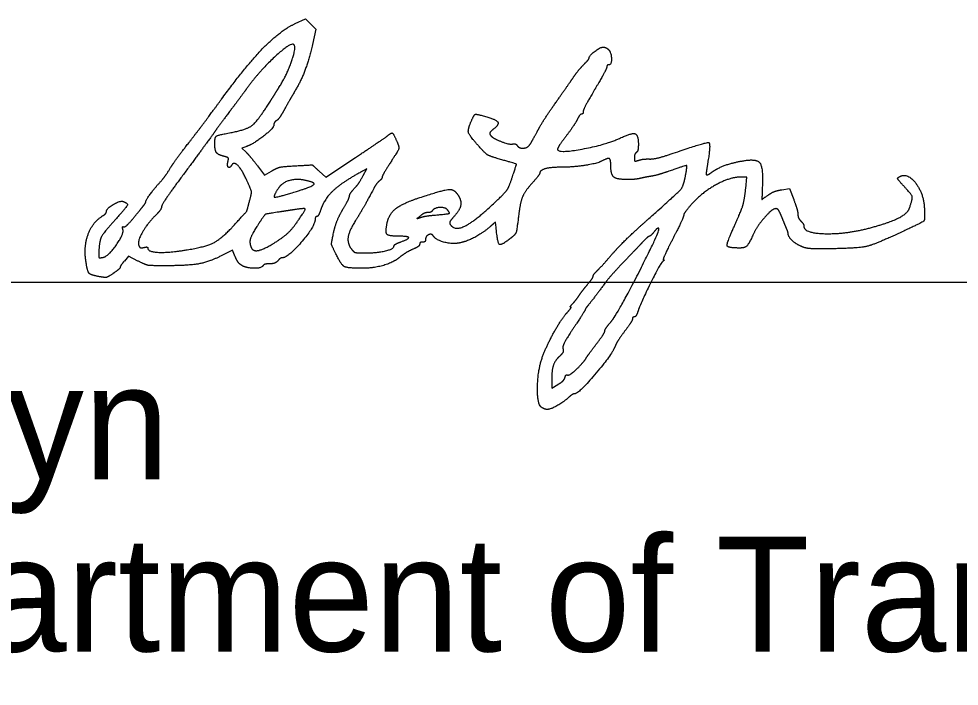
# Model space of a CAD drawing. Extents: x -8.2 to 38.5, y -0.1 to 21.9.
# Drawn here: x 25.745 to 26.891, y 6.87 to 7.683 of the extents above; entities that cross this region are included whole.
import ezdxf

# ---------------------------------------------------------------- set-up
doc = ezdxf.new("R2010")
doc.units = 0
doc.layers.add('GM_X_Adjacent_County', color=7, linetype='Continuous')
doc.layers.add('GM_X_Township', color=7, linetype='Continuous')

msp = doc.modelspace()

# ---------------------------------------------------------------- linework, layer by layer
at = {"layer": 'GM_X_Adjacent_County'}
for points in [[(26.0819, 7.6774), (26.0945, 7.6832), (26.1009, 7.6769), (26.1072, 7.6705), (26.1028, 7.6518)], [(26.0219, 7.5274), (26.0169, 7.5258), (26.0221, 7.5207)], [(26.0358, 7.504), (26.0443, 7.4925), (26.0531, 7.4977)], [(26.1109, 7.4977), (26.1191, 7.4901), (26.1553, 7.5142)], [(26.1648, 7.4924), (26.1693, 7.5004), (26.1637, 7.4974)], [(26.6307, 7.4765), (26.6321, 7.4903), (26.6243, 7.4903)], [(26.6745, 7.4749), (26.6842, 7.4765), (26.6892, 7.4629)], [(26.3266, 7.4288), (26.3259, 7.4356), (26.32, 7.4305)], [(26.0089, 7.3932), (26.0056, 7.4012), (25.9917, 7.3943)], [(25.8903, 7.3881), (25.8788, 7.3939), (25.8738, 7.3881)], [(26.3943, 7.2426), (26.3943, 7.2333), (26.4018, 7.2376)]]:
    msp.add_lwpolyline(points, dxfattribs=at)
for points in [[(25.9923, 7.5855), (26.022, 7.6261), (26.0638, 7.669), (26.0819, 7.6774)], [(26.0804, 7.6516), (26.0768, 7.6552), (26.0382, 7.6195), (26.0228, 7.5982)], [(26.0621, 7.5995), (26.0715, 7.6144), (26.0835, 7.6485), (26.0804, 7.6516)], [(26.1028, 7.6518), (26.0978, 7.6307), (26.0887, 7.6071), (26.0792, 7.5911)], [(26.4399, 7.6355), (26.4399, 7.6383), (26.4531, 7.6486), (26.4568, 7.6487)], [(26.4568, 7.6487), (26.4589, 7.6487), (26.4618, 7.6474), (26.4634, 7.6459)], [(26.4634, 7.6459), (26.4669, 7.6424), (26.4673, 7.6271), (26.4639, 7.6271)], [(26.4333, 7.6274), (26.4369, 7.631), (26.4399, 7.6346), (26.4399, 7.6355)], [(26.4195, 7.6101), (26.4235, 7.616), (26.4297, 7.6237), (26.4333, 7.6274)], [(26.4615, 7.6246), (26.4615, 7.6232), (26.455, 7.6111), (26.4471, 7.5977)], [(26.4639, 7.6271), (26.4626, 7.6271), (26.4615, 7.626), (26.4615, 7.6246)], [(26.3979, 7.5791), (26.4058, 7.5904), (26.4156, 7.6043), (26.4195, 7.6101)], [(26.0228, 7.5982), (26.0192, 7.5932), (26.0098, 7.5806), (26.0019, 7.5701)], [(26.0516, 7.5829), (26.0549, 7.5881), (26.0596, 7.5956), (26.0621, 7.5995)], [(26.4471, 7.5977), (26.4392, 7.5844), (26.4327, 7.572), (26.4327, 7.5703)], [(25.9522, 7.5321), (25.961, 7.5434), (25.9791, 7.5675), (25.9923, 7.5855)], [(26.0792, 7.5911), (26.0757, 7.5852), (26.0705, 7.576), (26.0677, 7.5707)], [(26.0018, 7.5442), (26.0224, 7.5479), (26.0364, 7.5588), (26.0516, 7.5829)], [(26.3765, 7.5455), (26.3803, 7.5528), (26.39, 7.5679), (26.3979, 7.5791)], [(26.0019, 7.5701), (25.994, 7.5596), (25.9859, 7.5486), (25.9839, 7.5457)], [(26.0677, 7.5707), (26.0648, 7.5655), (26.061, 7.5603), (26.0592, 7.5592)], [(26.2959, 7.5574), (26.2996, 7.5664), (26.3027, 7.5674), (26.3154, 7.5637)], [(26.3154, 7.5637), (26.3274, 7.5602), (26.3303, 7.554), (26.3226, 7.5481)], [(26.4307, 7.5671), (26.4296, 7.5671), (26.4273, 7.5642), (26.4255, 7.5605)], [(26.4327, 7.5703), (26.4327, 7.5685), (26.4318, 7.5671), (26.4307, 7.5671)], [(26.0559, 7.5538), (26.0559, 7.55), (26.0301, 7.53), (26.0219, 7.5274)], [(26.0592, 7.5592), (26.0574, 7.5582), (26.0559, 7.5557), (26.0559, 7.5538)], [(26.3056, 7.5279), (26.2941, 7.541), (26.2919, 7.5478), (26.2959, 7.5574)], [(26.4255, 7.5605), (26.4237, 7.5569), (26.4175, 7.5478), (26.4119, 7.5403)], [(25.9839, 7.5457), (25.9819, 7.5427), (25.9666, 7.5218), (25.9498, 7.4991)], [(25.9839, 7.5321), (25.9839, 7.5389), (25.988, 7.5417), (26.0018, 7.5442)], [(26.1553, 7.5142), (26.1752, 7.5275), (26.1928, 7.5394), (26.1944, 7.5407)], [(26.1944, 7.5407), (26.199, 7.5445), (26.2013, 7.5436), (26.2043, 7.537)], [(26.3226, 7.5481), (26.3199, 7.546), (26.3184, 7.5432), (26.3194, 7.5419)], [(26.3194, 7.5419), (26.322, 7.5381), (26.342, 7.5299), (26.3466, 7.5307)], [(26.3673, 7.5293), (26.3685, 7.531), (26.3727, 7.5383), (26.3765, 7.5455)], [(26.4119, 7.5403), (26.4062, 7.5329), (26.4015, 7.5256), (26.4015, 7.5243)], [(26.4015, 7.5243), (26.4015, 7.519), (26.4611, 7.5299), (26.4791, 7.5385)], [(26.4791, 7.5385), (26.4921, 7.5447), (26.4999, 7.5415), (26.4999, 7.5301)], [(25.9306, 7.5027), (25.9336, 7.5075), (25.9433, 7.5207), (25.9522, 7.5321)], [(25.9949, 7.5157), (25.9877, 7.5175), (25.9839, 7.5232), (25.9839, 7.5321)], [(26.2043, 7.537), (26.2087, 7.5274), (26.2078, 7.5233), (26.1975, 7.5074)], [(26.3291, 7.5128), (26.3184, 7.5159), (26.3134, 7.5191), (26.3056, 7.5279)], [(26.3466, 7.5307), (26.3488, 7.5311), (26.3514, 7.5302), (26.3522, 7.5289)], [(26.3522, 7.5289), (26.3544, 7.5254), (26.3644, 7.5257), (26.3673, 7.5293)], [(26.4999, 7.5301), (26.4999, 7.5256), (26.4988, 7.5212), (26.4975, 7.5203)], [(26.5423, 7.5194), (26.5826, 7.5333), (26.5885, 7.5317), (26.5844, 7.5078)], [(26, 7.5094), (26.0009, 7.513), (25.9997, 7.5145), (25.9949, 7.5157)], [(26.0221, 7.5207), (26.0249, 7.5179), (26.0311, 7.5104), (26.0358, 7.504)], [(26.4975, 7.5203), (26.4962, 7.5195), (26.4951, 7.5167), (26.4951, 7.514)], [(26.5135, 7.5124), (26.5176, 7.5122), (26.5306, 7.5154), (26.5423, 7.5194)], [(26.0043, 7.5047), (26.0019, 7.5008), (25.9987, 7.5043), (26, 7.5094)], [(26.0231, 7.486), (26.0169, 7.4997), (26.0072, 7.5094), (26.0043, 7.5047)], [(26.0531, 7.4977), (26.0596, 7.5016), (26.0672, 7.5033), (26.0823, 7.5041)], [(26.0823, 7.5041), (26.1026, 7.5053), (26.1028, 7.5053), (26.1109, 7.4977)], [(26.1975, 7.5074), (26.1922, 7.4993), (26.1879, 7.4917), (26.1879, 7.4905)], [(26.3459, 7.489), (26.3516, 7.5059), (26.3512, 7.5064), (26.3291, 7.5128)], [(26.4549, 7.5097), (26.4493, 7.5067), (26.4191, 7.5023), (26.4042, 7.5023)], [(26.4663, 7.505), (26.4663, 7.5123), (26.4626, 7.5138), (26.4549, 7.5097)], [(26.4856, 7.4874), (26.4732, 7.4874), (26.4663, 7.4937), (26.4663, 7.505)], [(26.4951, 7.514), (26.4951, 7.5101), (26.4961, 7.5095), (26.5005, 7.5109)], [(26.5005, 7.5109), (26.5035, 7.5119), (26.5093, 7.5125), (26.5135, 7.5124)], [(26.5575, 7.4928), (26.5596, 7.5043), (26.5579, 7.5047), (26.5369, 7.4974)], [(26.5844, 7.5078), (26.5831, 7.5002), (26.5824, 7.4935), (26.5828, 7.4931)], [(26.5904, 7.4969), (26.5976, 7.502), (26.6159, 7.5083), (26.6295, 7.5105)], [(26.6295, 7.5105), (26.6442, 7.5128), (26.6518, 7.5023), (26.651, 7.4811)], [(25.9143, 7.4808), (25.9209, 7.4881), (25.9251, 7.4939), (25.9306, 7.5027)], [(25.9498, 7.4991), (25.933, 7.4765), (25.9192, 7.4563), (25.9191, 7.4543)], [(26.1637, 7.4974), (26.1403, 7.4849), (26.1176, 7.4642), (26.1135, 7.4518)], [(26.152, 7.4743), (26.1575, 7.4803), (26.16, 7.4839), (26.1648, 7.4924)], [(26.3799, 7.4952), (26.3799, 7.4943), (26.3757, 7.4889), (26.3706, 7.4831)], [(26.4042, 7.5023), (26.3927, 7.5023), (26.3799, 7.4986), (26.3799, 7.4952)], [(26.5127, 7.4398), (26.5482, 7.4714), (26.5551, 7.4795), (26.5575, 7.4928)], [(26.5369, 7.4974), (26.5291, 7.4947), (26.5195, 7.492), (26.5155, 7.4914)], [(26.5828, 7.4931), (26.5833, 7.4926), (26.5867, 7.4943), (26.5904, 7.4969)], [(26.8202, 7.4918), (26.8288, 7.4951), (26.8472, 7.4702), (26.8482, 7.4539)], [(25.8999, 7.4603), (25.8999, 7.462), (25.9091, 7.475), (25.9143, 7.4808)], [(26.0264, 7.4615), (26.0289, 7.4714), (26.0286, 7.4736), (26.0231, 7.486)], [(26.0941, 7.4864), (26.0833, 7.4886), (26.0659, 7.4835), (26.0615, 7.4769)], [(26.0835, 7.4729), (26.1027, 7.4788), (26.1067, 7.4839), (26.0941, 7.4864)], [(26.1844, 7.4856), (26.1824, 7.484), (26.1793, 7.4798), (26.1775, 7.4763)], [(26.1879, 7.4905), (26.1879, 7.4894), (26.1863, 7.4872), (26.1844, 7.4856)], [(26.3276, 7.4618), (26.338, 7.4718), (26.3422, 7.478), (26.3459, 7.489)], [(26.3706, 7.4831), (26.3621, 7.4736), (26.3564, 7.4611), (26.3547, 7.4483)], [(26.5023, 7.4888), (26.499, 7.488), (26.4915, 7.4873), (26.4856, 7.4874)], [(26.5155, 7.4914), (26.5115, 7.4907), (26.5056, 7.4896), (26.5023, 7.4888)], [(26.6243, 7.4903), (26.6116, 7.4903), (26.5779, 7.4719), (26.5657, 7.4584)], [(26.651, 7.4811), (26.6504, 7.4627), (26.6502, 7.463), (26.658, 7.4685)], [(26.8211, 7.4817), (26.8158, 7.4874), (26.8156, 7.49), (26.8202, 7.4918)], [(26.8302, 7.4526), (26.8342, 7.4644), (26.8327, 7.4693), (26.8211, 7.4817)], [(26.0615, 7.4769), (26.0545, 7.4662), (26.0591, 7.4654), (26.0835, 7.4729)], [(26.148, 7.4673), (26.1483, 7.469), (26.1501, 7.4722), (26.152, 7.4743)], [(26.1775, 7.4763), (26.1693, 7.4609), (26.1616, 7.4471), (26.1554, 7.4374)], [(26.2313, 7.4646), (26.2631, 7.4752), (26.2766, 7.4756), (26.2816, 7.4661)], [(26.616, 7.4287), (26.625, 7.4486), (26.6291, 7.4618), (26.6307, 7.4765)], [(26.658, 7.4685), (26.6617, 7.4712), (26.6692, 7.4741), (26.6745, 7.4749)], [(25.8519, 7.4483), (25.852, 7.4521), (25.8687, 7.462), (25.8725, 7.4606)], [(25.8725, 7.4606), (25.8785, 7.4583), (25.8762, 7.4534), (25.8619, 7.4375)], [(25.8975, 7.456), (25.8988, 7.4576), (25.8999, 7.4596), (25.8999, 7.4603)], [(26.0067, 7.431), (26.0228, 7.4486), (26.0231, 7.4491), (26.0264, 7.4615)], [(26.1395, 7.4502), (26.144, 7.4579), (26.1478, 7.4655), (26.148, 7.4673)], [(26.1937, 7.4335), (26.1958, 7.4448), (26.212, 7.4582), (26.2313, 7.4646)], [(26.2706, 7.4329), (26.276, 7.4242), (26.3027, 7.4378), (26.3276, 7.4618)], [(26.2816, 7.4661), (26.2848, 7.4601), (26.2814, 7.4487), (26.274, 7.4408)], [(26.5657, 7.4584), (26.5599, 7.4519), (26.5551, 7.4453), (26.5551, 7.4438)], [(26.6892, 7.4629), (26.692, 7.4555), (26.6943, 7.4473), (26.6943, 7.4448)], [(25.8472, 7.443), (25.8498, 7.4446), (25.8519, 7.447), (25.8519, 7.4483)], [(25.8854, 7.4411), (25.8907, 7.4477), (25.8962, 7.4544), (25.8975, 7.456)], [(25.9191, 7.4543), (25.919, 7.4524), (25.9157, 7.4475), (25.9117, 7.4436)], [(26.0643, 7.4481), (26.0465, 7.4455), (26.0445, 7.4444), (26.0372, 7.4332)], [(26.0817, 7.4508), (26.0761, 7.4499), (26.0683, 7.4487), (26.0643, 7.4481)], [(26.0867, 7.4391), (26.0945, 7.4505), (26.0936, 7.4526), (26.0817, 7.4508)], [(26.1135, 7.4518), (26.1117, 7.4466), (26.1094, 7.4423), (26.1083, 7.4423)], [(26.1286, 7.4224), (26.1302, 7.43), (26.1351, 7.4426), (26.1395, 7.4502)], [(26.2434, 7.4471), (26.2411, 7.4471), (26.2371, 7.4454), (26.2346, 7.4433)], [(26.2489, 7.4493), (26.2482, 7.4481), (26.2457, 7.4471), (26.2434, 7.4471)], [(26.2674, 7.4504), (26.2646, 7.4537), (26.2512, 7.4529), (26.2489, 7.4493)], [(26.2515, 7.444), (26.2682, 7.4455), (26.2706, 7.4465), (26.2674, 7.4504)], [(26.3547, 7.4483), (26.3519, 7.4258), (26.3502, 7.4203), (26.3445, 7.4159)], [(26.6675, 7.4519), (26.6632, 7.4519), (26.645, 7.4314), (26.6402, 7.4213)], [(26.6731, 7.4453), (26.6716, 7.449), (26.6691, 7.4519), (26.6675, 7.4519)], [(26.7814, 7.4283), (26.805, 7.4346), (26.828, 7.446), (26.8302, 7.4526)], [(26.8482, 7.4539), (26.8492, 7.4386), (26.8465, 7.4355), (26.8231, 7.4245)], [(25.8271, 7.3867), (25.8241, 7.4052), (25.8349, 7.4352), (25.8472, 7.443)], [(25.8619, 7.4375), (25.8482, 7.4223), (25.8432, 7.4122), (25.8426, 7.3984)], [(25.8731, 7.4298), (25.8745, 7.4294), (25.88, 7.4345), (25.8854, 7.4411)], [(25.9117, 7.4436), (25.9019, 7.434), (25.8895, 7.4119), (25.8913, 7.4072)], [(26.0568, 7.4104), (26.068, 7.4174), (26.079, 7.4279), (26.0867, 7.4391)], [(26.1063, 7.4393), (26.1061, 7.4308), (26.073, 7.3919), (26.0659, 7.3919)], [(26.1083, 7.4423), (26.1072, 7.4423), (26.1063, 7.441), (26.1063, 7.4393)], [(26.1554, 7.4374), (26.1475, 7.4248), (26.1452, 7.4096), (26.1503, 7.4028)], [(26.2346, 7.4433), (26.23, 7.4396), (26.23, 7.4396), (26.2347, 7.4412)], [(26.2347, 7.4412), (26.2373, 7.4422), (26.2449, 7.4434), (26.2515, 7.444)], [(26.274, 7.4408), (26.2713, 7.4379), (26.2697, 7.4343), (26.2706, 7.4329)], [(26.4686, 7.3971), (26.4758, 7.4055), (26.4957, 7.4247), (26.5127, 7.4398)], [(26.5551, 7.4438), (26.5551, 7.4422), (26.5492, 7.4293), (26.5419, 7.4152)], [(26.679, 7.4312), (26.6773, 7.4353), (26.6746, 7.4417), (26.6731, 7.4453)], [(26.6943, 7.4448), (26.6943, 7.4423), (26.6959, 7.4387), (26.6979, 7.4367)], [(26.6979, 7.4367), (26.6999, 7.4347), (26.7015, 7.432), (26.7015, 7.4307)], [(25.8475, 7.3924), (25.8538, 7.3933), (25.8739, 7.4217), (25.8719, 7.4269)], [(25.8719, 7.4269), (25.8711, 7.4289), (25.8717, 7.4302), (25.8731, 7.4298)], [(25.9502, 7.4017), (25.9729, 7.4054), (25.9926, 7.4156), (26.0067, 7.431)], [(26.0372, 7.4332), (26.029, 7.4205), (26.0258, 7.4107), (26.0281, 7.4049)], [(26.2073, 7.4183), (26.1957, 7.4183), (26.1917, 7.4229), (26.1937, 7.4335)], [(26.32, 7.4305), (26.3107, 7.4223), (26.2906, 7.4117), (26.2815, 7.41)], [(26.3445, 7.4159), (26.3328, 7.4067), (26.3284, 7.4098), (26.3266, 7.4288)], [(26.466, 7.3133), (26.4737, 7.322), (26.5269, 7.4257), (26.5248, 7.4278)], [(26.5191, 7.4237), (26.5167, 7.4208), (26.5141, 7.4183), (26.5133, 7.4183)], [(26.5248, 7.4278), (26.5241, 7.4285), (26.5215, 7.4267), (26.5191, 7.4237)], [(26.6233, 7.4039), (26.6088, 7.4039), (26.6072, 7.4094), (26.616, 7.4287)], [(26.6824, 7.4216), (26.6823, 7.4227), (26.6808, 7.427), (26.679, 7.4312)], [(26.7015, 7.4307), (26.7015, 7.4221), (26.7521, 7.4207), (26.7814, 7.4283)], [(26.8231, 7.4245), (26.7883, 7.4082), (26.7673, 7.4034), (26.7279, 7.4029)], [(26.1306, 7.3984), (26.1262, 7.4075), (26.126, 7.4097), (26.1286, 7.4224)], [(26.2106, 7.4114), (26.2209, 7.4151), (26.2193, 7.4183), (26.2073, 7.4183)], [(26.2407, 7.4145), (26.2407, 7.4126), (26.2391, 7.4111), (26.2371, 7.4111)], [(26.2502, 7.4185), (26.2482, 7.4218), (26.2407, 7.4186), (26.2407, 7.4145)], [(26.2815, 7.41), (26.2729, 7.4084), (26.2531, 7.4138), (26.2502, 7.4185)], [(26.5133, 7.4183), (26.5126, 7.4183), (26.5086, 7.4148), (26.5045, 7.4105)], [(26.5419, 7.4152), (26.5346, 7.4011), (26.5295, 7.3895), (26.5305, 7.3895)], [(26.6402, 7.4213), (26.6345, 7.4089), (26.6297, 7.4039), (26.6233, 7.4039)], [(26.6981, 7.406), (26.691, 7.4093), (26.6825, 7.4177), (26.6824, 7.4216)], [(25.8913, 7.4072), (25.8922, 7.4048), (25.8945, 7.4039), (25.8975, 7.4046)], [(25.8975, 7.4046), (25.9002, 7.4053), (25.9023, 7.405), (25.9023, 7.4039)], [(25.9023, 7.4039), (25.9023, 7.3992), (25.9279, 7.3981), (25.9502, 7.4017)], [(26.0281, 7.4049), (26.0301, 7.3996), (26.0437, 7.4022), (26.0568, 7.4104)], [(26.1503, 7.4028), (26.1532, 7.3989), (26.1567, 7.398), (26.1679, 7.398)], [(26.1679, 7.398), (26.1819, 7.3979), (26.2023, 7.403), (26.2023, 7.4066)], [(26.2023, 7.4066), (26.2023, 7.4076), (26.206, 7.4098), (26.2106, 7.4114)], [(26.2281, 7.4038), (26.2208, 7.4005), (26.2131, 7.3959), (26.2089, 7.3924)], [(26.2335, 7.4087), (26.2335, 7.4073), (26.2311, 7.4051), (26.2281, 7.4038)], [(26.2371, 7.4111), (26.2351, 7.4111), (26.2335, 7.41), (26.2335, 7.4087)], [(26.5045, 7.4105), (26.5005, 7.4062), (26.4899, 7.3952), (26.4811, 7.3859)], [(26.7279, 7.4029), (26.713, 7.4028), (26.7027, 7.4038), (26.6981, 7.406)], [(25.8426, 7.3984), (25.8424, 7.3928), (25.8432, 7.3917), (25.8475, 7.3924)], [(25.9917, 7.3943), (25.9762, 7.3866), (25.951, 7.3823), (25.9211, 7.3823)], [(26.0171, 7.3825), (26.0145, 7.384), (26.0108, 7.3887), (26.0089, 7.3932)], [(26.0659, 7.3919), (26.0647, 7.3919), (26.0624, 7.3903), (26.0607, 7.3883)], [(26.1624, 7.3792), (26.1449, 7.3793), (26.1379, 7.3835), (26.1306, 7.3984)], [(26.2089, 7.3924), (26.2012, 7.3861), (26.1769, 7.3791), (26.1624, 7.3792)], [(26.4502, 7.3767), (26.4531, 7.3795), (26.4614, 7.3887), (26.4686, 7.3971)], [(26.5305, 7.3895), (26.5315, 7.3895), (26.5311, 7.3887), (26.5297, 7.3877)], [(25.8436, 7.369), (25.8327, 7.371), (25.8289, 7.3751), (25.8271, 7.3867)], [(25.8687, 7.3805), (25.8687, 7.3795), (25.8649, 7.3762), (25.8603, 7.3731)], [(25.8738, 7.3881), (25.871, 7.3849), (25.8687, 7.3815), (25.8687, 7.3805)], [(25.9211, 7.3823), (25.9055, 7.3823), (25.8996, 7.3834), (25.8903, 7.3881)], [(26.0427, 7.3823), (26.0407, 7.3791), (26.0232, 7.3793), (26.0171, 7.3825)], [(26.051, 7.3847), (26.0472, 7.3847), (26.0435, 7.3837), (26.0427, 7.3823)], [(26.0607, 7.3883), (26.0591, 7.3864), (26.0547, 7.3847), (26.051, 7.3847)], [(26.4811, 7.3859), (26.4723, 7.3766), (26.4624, 7.3654), (26.4591, 7.3609)], [(26.5297, 7.3877), (26.527, 7.3859), (26.5018, 7.3349), (26.4989, 7.3253)], [(25.8603, 7.3731), (25.8538, 7.3686), (25.8502, 7.3677), (25.8436, 7.369)], [(26.4381, 7.3596), (26.4417, 7.3639), (26.4447, 7.3683), (26.4448, 7.3695)], [(26.4448, 7.3695), (26.4448, 7.3706), (26.4472, 7.3738), (26.4502, 7.3767)], [(26.4279, 7.3463), (26.4299, 7.3494), (26.4345, 7.3554), (26.4381, 7.3596)], [(26.4591, 7.3609), (26.451, 7.35), (26.4405, 7.3362), (26.4375, 7.3326)], [(26.4201, 7.3363), (26.4224, 7.3388), (26.4259, 7.3433), (26.4279, 7.3463)], [(26.4143, 7.3265), (26.4169, 7.3295), (26.4184, 7.3319), (26.4175, 7.3319)], [(26.4175, 7.3319), (26.4166, 7.3319), (26.4178, 7.3339), (26.4201, 7.3363)], [(26.4375, 7.3326), (26.4362, 7.331), (26.4351, 7.3293), (26.4351, 7.3287)], [(26.3841, 7.2739), (26.39, 7.2888), (26.4071, 7.3187), (26.4143, 7.3265)], [(26.4351, 7.3287), (26.4351, 7.3282), (26.4288, 7.3183), (26.421, 7.3066)], [(26.4989, 7.3253), (26.4979, 7.3224), (26.4962, 7.3199), (26.4949, 7.3199)], [(26.4591, 7.3029), (26.4591, 7.3043), (26.4622, 7.3089), (26.466, 7.3133)], [(26.4927, 7.3174), (26.4927, 7.3161), (26.4884, 7.3093), (26.4832, 7.3024)], [(26.4949, 7.3199), (26.4937, 7.3199), (26.4927, 7.3188), (26.4927, 7.3174)], [(26.421, 7.3066), (26.4124, 7.2936), (26.4074, 7.2838), (26.4081, 7.2811)], [(26.4489, 7.2871), (26.4545, 7.2945), (26.4591, 7.3016), (26.4591, 7.3029)], [(26.4832, 7.3024), (26.478, 7.2955), (26.4729, 7.2875), (26.4718, 7.2847)], [(26.4363, 7.2699), (26.4376, 7.272), (26.4433, 7.2797), (26.4489, 7.2871)], [(26.4081, 7.2811), (26.4088, 7.2786), (26.4072, 7.275), (26.4045, 7.2725)], [(26.4718, 7.2847), (26.4682, 7.2748), (26.427, 7.2263), (26.4223, 7.2263)], [(26.3823, 7.2095), (26.3764, 7.2133), (26.3776, 7.2576), (26.3841, 7.2739)], [(26.4045, 7.2725), (26.3985, 7.2673), (26.3943, 7.255), (26.3943, 7.2426)], [(26.4135, 7.2491), (26.4154, 7.2479), (26.4321, 7.2631), (26.4363, 7.2699)], [(26.4018, 7.2376), (26.406, 7.24), (26.4099, 7.2438), (26.4105, 7.2461)], [(26.4105, 7.2461), (26.4111, 7.2484), (26.4125, 7.2498), (26.4135, 7.2491)], [(26.4149, 7.2218), (26.4087, 7.2161), (26.3927, 7.2071), (26.3888, 7.2072)], [(26.4223, 7.2263), (26.421, 7.2263), (26.4176, 7.2243), (26.4149, 7.2218)], [(26.3888, 7.2072), (26.3872, 7.2072), (26.3843, 7.2082), (26.3823, 7.2095)]]:
    msp.add_open_spline(points, degree=2, dxfattribs=at)
at = {"layer": 'GM_X_Township'}
msp.add_line((24.5966, 7.3622), (28.0966, 7.3622), dxfattribs=at)

# ---------------------------------------------------------------- texts
at = {"layer": 'GM_X_Adjacent_County'}
for s, p in [('Pamela Boratyn', (24.5966, 7.1222)), ('Director, Department of Transportation', (24.5966, 6.9122))]:
    msp.add_text(s, height=0.14, dxfattribs=at).set_placement(p)

doc.saveas('drawing.dxf')
